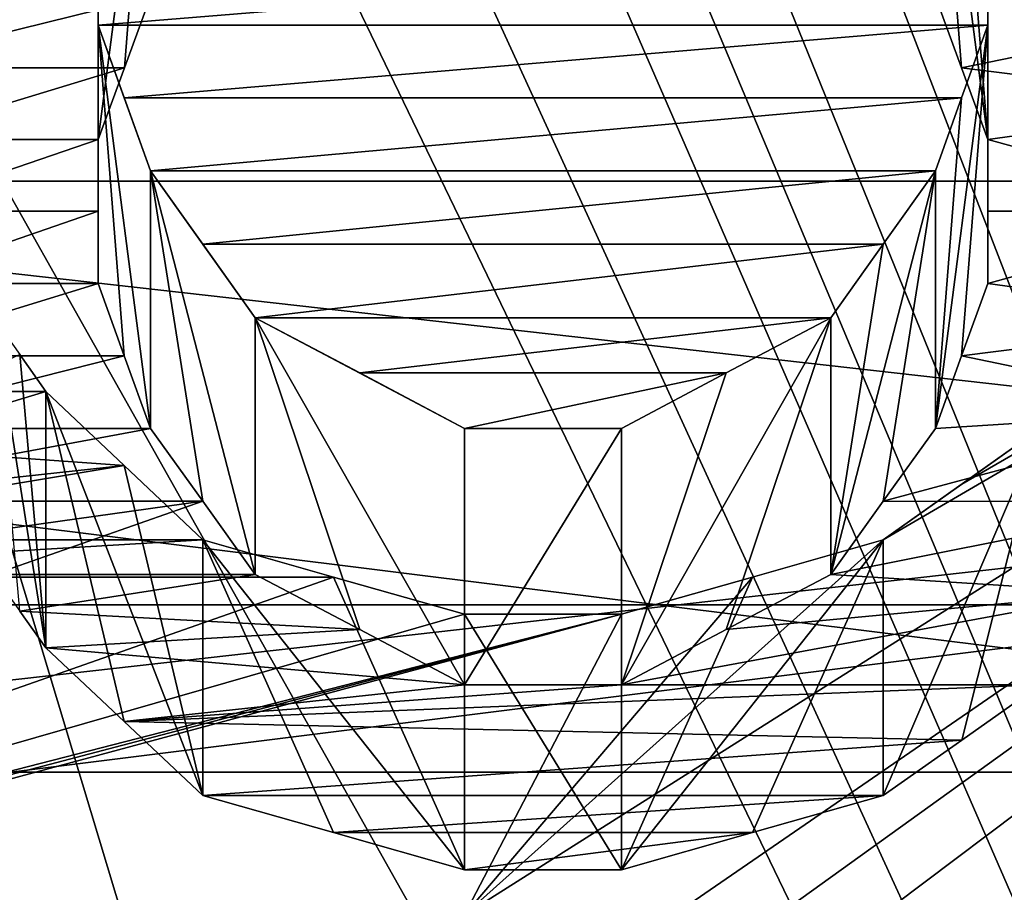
# Model space of a CAD drawing. Header units: millimetres. Extents: x -20 to 172, y -100 to 100.
# Tile 300 of 346: x 120 to 122, y 33.81 to 35.58. Entities that reach past the tile are written whole.
import ezdxf

# ---------------------------------------------------------------- set-up
doc = ezdxf.new("R2010")
doc.units = ezdxf.units.MM
doc.header["$LTSCALE"] = 37.722908
for name, color, linetype in [('1803', 7, 'CONTINUOUS'), ('1820', 7, 'CONTINUOUS'), ('2406', 7, 'CONTINUOUS'), ('2407', 7, 'CONTINUOUS'), ('3021', 7, 'CONTINUOUS'), ('3038', 7, 'CONTINUOUS'), ('3346', 7, 'CONTINUOUS'), ('3476', 7, 'CONTINUOUS'), ('3477', 7, 'CONTINUOUS'), ('3478', 7, 'CONTINUOUS'), ('3479', 7, 'CONTINUOUS'), ('3480', 7, 'CONTINUOUS'), ('3481', 7, 'CONTINUOUS'), ('3510', 7, 'CONTINUOUS'), ('3511', 7, 'CONTINUOUS'), ('3512', 7, 'CONTINUOUS'), ('3513', 7, 'CONTINUOUS'), ('3514', 7, 'CONTINUOUS'), ('3515', 7, 'CONTINUOUS'), ('3516', 7, 'CONTINUOUS'), ('3517', 7, 'CONTINUOUS'), ('3518', 7, 'CONTINUOUS'), ('3524', 7, 'CONTINUOUS'), ('3525', 7, 'CONTINUOUS'), ('3624', 7, 'CONTINUOUS'), ('3625', 7, 'CONTINUOUS'), ('3628', 7, 'CONTINUOUS'), ('3629', 7, 'CONTINUOUS'), ('3630', 7, 'CONTINUOUS'), ('3631', 7, 'CONTINUOUS'), ('43', 7, 'CONTINUOUS'), ('48', 7, 'CONTINUOUS')]:
    doc.layers.add(name, color=color, linetype=linetype)

msp = doc.modelspace()

# ---------------------------------------------------------------- linework, layer by layer
at = {"layer": '1803', "color": 250, "linetype": 'Continuous', "true_color": 0x323232}
for points in [[(153.1595, 34.3891, -24.5448), (153.1595, 41.469, -8.0861), (86.8405, 34.3891, -24.5448), (153.1595, 34.3891, -24.5448)], [(86.8405, 34.3891, -24.5448), (153.1595, 41.469, -8.0861), (86.8405, 41.469, -8.0861), (86.8405, 34.3891, -24.5448)], [(153.1595, 21.125, -36.5896), (153.1595, 34.3891, -24.5448), (86.8405, 21.125, -36.5896), (153.1595, 21.125, -36.5896)], [(86.8405, 21.125, -36.5896), (153.1595, 34.3891, -24.5448), (86.8405, 34.3891, -24.5448), (86.8405, 21.125, -36.5896)]]:
    msp.add_3dface(points, dxfattribs=at)
at = {"layer": '1820', "color": 250, "linetype": 'Continuous', "true_color": 0x323232}
for points in [[(122.0745, 36.5444, -31.5051), (126.2299, 24.125, -41.7857), (121.915, 36.4363, -31.63), (122.0745, 36.5444, -31.5051)], [(121.915, 36.4363, -31.63), (126.2299, 24.125, -41.7857), (121.7553, 36.3277, -31.7547), (121.915, 36.4363, -31.63)], [(121.7553, 36.3277, -31.7547), (126.2299, 24.125, -41.7857), (121.5427, 36.2552, -31.8374), (121.7553, 36.3277, -31.7547)], [(121.5427, 36.2552, -31.8374), (126.2299, 24.125, -41.7857), (121.3298, 36.1825, -31.92), (121.5427, 36.2552, -31.8374)], [(121.3298, 36.1825, -31.92), (126.2299, 24.125, -41.7857), (121.1703, 36.1462, -31.9612), (121.3298, 36.1825, -31.92)], [(121.1703, 36.1462, -31.9612), (126.2299, 24.125, -41.7857), (121.0106, 36.1098, -32.0023), (121.1703, 36.1462, -31.9612)], [(121.0106, 36.1098, -32.0023), (126.2299, 24.125, -41.7857), (120.7448, 36.0733, -32.0433), (121.0106, 36.1098, -32.0023)], [(120.7448, 36.0733, -32.0433), (126.2299, 24.125, -41.7857), (120.4787, 36.0369, -32.0844), (120.7448, 36.0733, -32.0433)], [(119.0957, 26.6764, -40.2049), (119.5213, 36.0369, -32.0844), (122.5, 26.1526, -40.5476), (119.0957, 26.6764, -40.2049)], [(120.4787, 36.0369, -32.0844), (126.2299, 24.125, -41.7857), (119.5213, 36.0369, -32.0844), (120.4787, 36.0369, -32.0844)], [(119.5213, 36.0369, -32.0844), (126.2299, 24.125, -41.7857), (122.5, 26.1526, -40.5476), (119.5213, 36.0369, -32.0844)]]:
    msp.add_3dface(points, dxfattribs=at)
at = {"layer": '2406', "color": 250, "linetype": 'Continuous', "true_color": 0x323232}
for points in [[(81.5, 43.165, -19.2183), (158.5, 31.6164, -35.1136), (81.5, 31.6164, -35.1136), (81.5, 43.165, -19.2183)], [(158.5, 43.165, -19.2183), (158.5, 31.6164, -35.1136), (81.5, 43.165, -19.2183), (158.5, 43.165, -19.2183)]]:
    msp.add_3dface(points, dxfattribs=at)
at = {"layer": '2407', "color": 250, "linetype": 'Continuous', "true_color": 0x323232}
for points in [[(158.5, 44.9921, -20.0318), (158.5, 32.9547, -36.5999), (81.5, 44.9921, -20.0318), (158.5, 44.9921, -20.0318)], [(81.5, 44.9921, -20.0318), (158.5, 32.9547, -36.5999), (81.5, 32.9547, -36.5999), (81.5, 44.9921, -20.0318)]]:
    msp.add_3dface(points, dxfattribs=at)
at = {"layer": '3021', "color": 250, "linetype": 'Continuous', "true_color": 0x323232}
for points in [[(153.1595, 41.469, 8.0861), (153.1595, 34.3891, 24.5448), (86.8405, 41.469, 8.0861), (153.1595, 41.469, 8.0861)], [(86.8405, 41.469, 8.0861), (153.1595, 34.3891, 24.5448), (86.8405, 34.3891, 24.5448), (86.8405, 41.469, 8.0861)], [(153.1595, 34.3891, 24.5448), (153.1595, 21.125, 36.5896), (86.8405, 34.3891, 24.5448), (153.1595, 34.3891, 24.5448)], [(86.8405, 34.3891, 24.5448), (153.1595, 21.125, 36.5896), (86.8405, 21.125, 36.5896), (86.8405, 34.3891, 24.5448)]]:
    msp.add_3dface(points, dxfattribs=at)
at = {"layer": '3038', "color": 250, "linetype": 'Continuous', "true_color": 0x323232}
for points in [[(121.3298, 33.7593, 34.4728), (126.2299, 37.1295, 30.8134), (120.9043, 33.7593, 34.4728), (121.3298, 33.7593, 34.4728)], [(120.9043, 33.7593, 34.4728), (126.2299, 37.1295, 30.8134), (121.7553, 34.5214, 33.7095), (120.9043, 33.7593, 34.4728)], [(121.4893, 33.7209, 34.5104), (126.2299, 37.1295, 30.8134), (121.3298, 33.7593, 34.4728), (121.4893, 33.7209, 34.5104)], [(121.6489, 33.6824, 34.5479), (126.2299, 37.1295, 30.8134), (121.4893, 33.7209, 34.5104), (121.6489, 33.6824, 34.5479)], [(121.8616, 29.9733, 37.8109), (126.2299, 37.1295, 30.8134), (121.6489, 30.0969, 37.7126), (121.8616, 29.9733, 37.8109)], [(121.6489, 30.0969, 37.7126), (126.2299, 37.1295, 30.8134), (122.3936, 31.7203, 36.3578), (121.6489, 30.0969, 37.7126)], [(121.8085, 33.6054, 34.6228), (126.2299, 37.1295, 30.8134), (121.6489, 33.6824, 34.5479), (121.8085, 33.6054, 34.6228)], [(121.7553, 34.5214, 33.7095), (126.2299, 37.1295, 30.8134), (121.915, 34.6348, 33.5931), (121.7553, 34.5214, 33.7095)], [(121.9681, 26.2752, 40.4682), (126.2299, 37.1295, 30.8134), (121.8085, 26.3626, 40.4113), (121.9681, 26.2752, 40.4682)], [(121.8085, 26.3626, 40.4113), (126.2299, 37.1295, 30.8134), (122.3936, 28.1724, 39.1711), (121.8085, 26.3626, 40.4113)], [(121.9681, 33.5282, 34.6976), (126.2299, 37.1295, 30.8134), (121.8085, 33.6054, 34.6228), (121.9681, 33.5282, 34.6976)], [(122.0745, 29.8493, 37.9089), (126.2299, 37.1295, 30.8134), (121.8616, 29.9733, 37.8109), (122.0745, 29.8493, 37.9089)], [(121.915, 34.6348, 33.5931), (126.2299, 37.1295, 30.8134), (122.0745, 34.7476, 33.4763), (121.915, 34.6348, 33.5931)], [(122.0745, 26.1438, 40.5532), (126.2299, 37.1295, 30.8134), (121.9681, 26.2752, 40.4682), (122.0745, 26.1438, 40.5532)], [(126.2299, 37.1295, 30.8134), (121.9681, 33.5282, 34.6976), (122.0744, 33.4123, 34.8092), (126.2299, 37.1295, 30.8134)], [(120.1596, 35.7147, 32.4426), (120.1596, 35.5672, 32.6042), (121.9681, 35.7147, 32.4426), (120.1596, 35.7147, 32.4426)], [(121.9681, 35.7147, 32.4426), (120.1596, 35.5672, 32.6042), (121.9681, 35.5672, 32.6042), (121.9681, 35.7147, 32.4426)], [(120.1596, 35.5672, 32.6042), (120.2127, 35.4195, 32.7647), (121.9681, 35.5672, 32.6042), (120.1596, 35.5672, 32.6042)], [(121.9681, 35.5672, 32.6042), (120.2127, 35.4195, 32.7647), (121.9149, 35.4195, 32.7647), (121.9681, 35.5672, 32.6042)], [(120.2127, 35.4195, 32.7647), (120.266, 35.271, 32.9245), (121.9149, 35.4195, 32.7647), (120.2127, 35.4195, 32.7647)], [(120.266, 35.271, 32.9245), (121.8617, 35.271, 32.9245), (121.9149, 35.4195, 32.7647), (120.266, 35.271, 32.9245)], [(120.3723, 35.1222, 33.0831), (121.8617, 35.271, 32.9245), (120.266, 35.271, 32.9245), (120.3723, 35.1222, 33.0831)], [(121.7554, 35.1222, 33.0831), (121.8617, 35.271, 32.9245), (120.3723, 35.1222, 33.0831), (121.7554, 35.1222, 33.0831)], [(120.4787, 34.9727, 33.2411), (121.7554, 35.1222, 33.0831), (120.3723, 35.1222, 33.0831), (120.4787, 34.9727, 33.2411)], [(121.6489, 34.9727, 33.2411), (121.7554, 35.1222, 33.0831), (120.4787, 34.9727, 33.2411), (121.6489, 34.9727, 33.2411)], [(120.6914, 34.8604, 33.3589), (121.6489, 34.9727, 33.2411), (120.4787, 34.9727, 33.2411), (120.6914, 34.8604, 33.3589)], [(121.4363, 34.8604, 33.3589), (121.6489, 34.9727, 33.2411), (120.6914, 34.8604, 33.3589), (121.4363, 34.8604, 33.3589)], [(119.8404, 34.8228, 33.3982), (120.0532, 34.8228, 33.3982), (120, 34.8978, 33.3197), (119.8404, 34.8228, 33.3982)], [(120.9043, 34.7476, 33.4763), (121.4363, 34.8604, 33.3589), (120.6914, 34.8604, 33.3589), (120.9043, 34.7476, 33.4763)], [(121.2234, 34.7476, 33.4763), (121.4363, 34.8604, 33.3589), (120.9043, 34.7476, 33.4763), (121.2234, 34.7476, 33.4763)], [(120.2126, 34.6725, 33.5541), (120.0532, 34.8228, 33.3982), (119.681, 34.7101, 33.5152), (120.2126, 34.6725, 33.5541)], [(119.681, 34.7101, 33.5152), (120.0532, 34.8228, 33.3982), (119.8404, 34.8228, 33.3982), (119.681, 34.7101, 33.5152)], [(119.5213, 34.597, 33.632), (120.2126, 34.6725, 33.5541), (119.681, 34.7101, 33.5152), (119.5213, 34.597, 33.632)], [(120.3723, 34.5214, 33.7095), (120.2126, 34.6725, 33.5541), (119.3086, 34.5215, 33.7095), (120.3723, 34.5214, 33.7095)], [(119.3086, 34.5215, 33.7095), (120.2126, 34.6725, 33.5541), (119.5213, 34.597, 33.632), (119.3086, 34.5215, 33.7095)], [(119.0957, 34.4458, 33.7868), (120.3723, 34.5214, 33.7095), (119.3086, 34.5215, 33.7095), (119.0957, 34.4458, 33.7868)], [(120.6382, 34.4458, 33.7868), (120.3723, 34.5214, 33.7095), (119.0957, 34.4458, 33.7868), (120.6382, 34.4458, 33.7868)], [(121.4895, 34.4458, 33.7868), (120.9043, 33.7593, 34.4728), (121.7553, 34.5214, 33.7095), (121.4895, 34.4458, 33.7868)], [(120.6382, 34.4458, 33.7868), (118.2447, 33.6054, 34.6229), (120.9043, 34.37, 33.8639), (120.6382, 34.4458, 33.7868)], [(118.2447, 33.6054, 34.6229), (120.6382, 34.4458, 33.7868), (119.0957, 34.4458, 33.7868), (118.2447, 33.6054, 34.6229)], [(121.2234, 34.37, 33.8639), (120.9043, 33.7593, 34.4728), (121.4895, 34.4458, 33.7868), (121.2234, 34.37, 33.8639)], [(118.2447, 33.6054, 34.6229), (118.4575, 33.6439, 34.5854), (121.2234, 34.37, 33.8639), (118.2447, 33.6054, 34.6229)], [(120.9043, 34.37, 33.8639), (118.2447, 33.6054, 34.6229), (121.2234, 34.37, 33.8639), (120.9043, 34.37, 33.8639)], [(118.6702, 33.6824, 34.5479), (121.2234, 34.37, 33.8639), (118.4575, 33.6439, 34.5854), (118.6702, 33.6824, 34.5479)], [(118.6702, 33.6824, 34.5479), (120.9043, 33.7593, 34.4728), (121.2234, 34.37, 33.8639), (118.6702, 33.6824, 34.5479)]]:
    msp.add_3dface(points, dxfattribs=at)
at = {"layer": '3346', "color": 250, "linetype": 'Continuous', "true_color": 0x323232}
for points in [[(120.266, 35.6255, 31.0385), (119.6277, 35.6255, 31.0385), (119.6808, 35.4807, 31.2039), (120.266, 35.6255, 31.0385)], [(120.2128, 35.4807, 31.2039), (120.266, 35.6255, 31.0385), (119.6808, 35.4807, 31.2039), (120.2128, 35.4807, 31.2039)], [(122.4468, 35.5895, 31.0798), (121.8617, 35.6255, 31.0385), (121.9148, 35.4807, 31.2039), (122.4468, 35.5895, 31.0798)], [(122.5, 35.4078, 31.2865), (122.4468, 35.5895, 31.0798), (121.9148, 35.4807, 31.2039), (122.5, 35.4078, 31.2865)], [(120.2128, 35.4807, 31.2039), (119.6808, 35.4807, 31.2039), (119.734, 35.335, 31.3687), (120.2128, 35.4807, 31.2039)], [(120.1596, 35.335, 31.3687), (120.2128, 35.4807, 31.2039), (119.734, 35.335, 31.3687), (120.1596, 35.335, 31.3687)], [(122.5, 35.4078, 31.2865), (121.9148, 35.4807, 31.2039), (121.9681, 35.335, 31.3687), (122.5, 35.4078, 31.2865)], [(122.5, 35.1893, 31.5322), (122.5, 35.4078, 31.2865), (121.9681, 35.335, 31.3687), (122.5, 35.1893, 31.5322)], [(120.1596, 35.1891, 31.5323), (120.1596, 35.335, 31.3687), (119.734, 35.1891, 31.5323), (120.1596, 35.1891, 31.5323)], [(120.1596, 35.335, 31.3687), (119.734, 35.335, 31.3687), (119.734, 35.1891, 31.5323), (120.1596, 35.335, 31.3687)], [(122.5, 35.1893, 31.5322), (121.9681, 35.335, 31.3687), (121.9681, 35.1891, 31.5323), (122.5, 35.1893, 31.5322)], [(120.1596, 35.0424, 31.6953), (120.1596, 35.1891, 31.5323), (119.734, 35.0424, 31.6953), (120.1596, 35.0424, 31.6953)], [(120.1596, 35.1891, 31.5323), (119.734, 35.1891, 31.5323), (119.734, 35.0424, 31.6953), (120.1596, 35.1891, 31.5323)], [(122.5, 34.9689, 31.7763), (122.5, 35.1893, 31.5322), (121.9681, 35.0424, 31.6953), (122.5, 34.9689, 31.7763)], [(121.9681, 35.0424, 31.6953), (122.5, 35.1893, 31.5322), (121.9681, 35.1891, 31.5323), (121.9681, 35.0424, 31.6953)], [(120.2127, 34.8954, 31.857), (120.1596, 35.0424, 31.6953), (119.6809, 34.8954, 31.857), (120.2127, 34.8954, 31.857)], [(120.1596, 35.0424, 31.6953), (119.734, 35.0424, 31.6953), (119.6809, 34.8954, 31.857), (120.1596, 35.0424, 31.6953)], [(122.5, 34.9689, 31.7763), (121.9681, 35.0424, 31.6953), (121.9149, 34.8954, 31.857), (122.5, 34.9689, 31.7763)], [(122.4469, 34.7848, 31.9778), (122.5, 34.9689, 31.7763), (121.9149, 34.8954, 31.857), (122.4469, 34.7848, 31.9778)], [(120.266, 34.7477, 32.0181), (120.2127, 34.8954, 31.857), (119.6277, 34.7477, 32.0181), (120.266, 34.7477, 32.0181)], [(120.2127, 34.8954, 31.857), (119.6809, 34.8954, 31.857), (119.6277, 34.7477, 32.0181), (120.2127, 34.8954, 31.857)], [(122.4469, 34.7848, 31.9778), (121.9149, 34.8954, 31.857), (121.8617, 34.7477, 32.0181), (122.4469, 34.7848, 31.9778)], [(122.3936, 34.5995, 32.1782), (122.4469, 34.7848, 31.9778), (121.7554, 34.5997, 32.178), (122.3936, 34.5995, 32.1782)], [(122.4469, 34.7848, 31.9778), (121.8617, 34.7477, 32.0181), (121.7554, 34.5997, 32.178), (122.4469, 34.7848, 31.9778)], [(120.3722, 34.5997, 32.178), (120.266, 34.7477, 32.0181), (119.4682, 34.5997, 32.178), (120.3722, 34.5997, 32.178)], [(120.266, 34.7477, 32.0181), (119.6277, 34.7477, 32.0181), (119.4682, 34.5997, 32.178), (120.266, 34.7477, 32.0181)], [(119.9468, 34.4509, 32.3373), (120.3722, 34.5997, 32.178), (119.3085, 34.4509, 32.3373), (119.9468, 34.4509, 32.3373)], [(120.3722, 34.5997, 32.178), (119.4682, 34.5997, 32.178), (119.3085, 34.4509, 32.3373), (120.3722, 34.5997, 32.178)], [(119.9468, 34.4509, 32.3373), (120.4787, 34.4509, 32.3373), (120.3722, 34.5997, 32.178), (119.9468, 34.4509, 32.3373)], [(122.3936, 34.5995, 32.1782), (121.7554, 34.5997, 32.178), (121.6489, 34.4509, 32.3373), (122.3936, 34.5995, 32.1782)], [(122.2342, 34.4138, 32.3767), (122.3936, 34.5995, 32.1782), (121.6489, 34.4509, 32.3373), (122.2342, 34.4138, 32.3767)], [(119.9468, 34.4509, 32.3373), (120, 34.3763, 32.4165), (120.4787, 34.4509, 32.3373), (119.9468, 34.4509, 32.3373)], [(120, 34.3763, 32.4165), (120.6913, 34.3391, 32.456), (120.4787, 34.4509, 32.3373), (120, 34.3763, 32.4165)], [(122.2342, 34.4138, 32.3767), (121.6489, 34.4509, 32.3373), (121.4363, 34.3391, 32.456), (122.2342, 34.4138, 32.3767)], [(122.0745, 34.2268, 32.5743), (122.2342, 34.4138, 32.3767), (121.2234, 34.2268, 32.5743), (122.0745, 34.2268, 32.5743)], [(122.2342, 34.4138, 32.3767), (121.4363, 34.3391, 32.456), (121.2234, 34.2268, 32.5743), (122.2342, 34.4138, 32.3767)], [(120, 34.3763, 32.4165), (120.0532, 34.3016, 32.4955), (120.6913, 34.3391, 32.456), (120, 34.3763, 32.4165)], [(120.0532, 34.3016, 32.4955), (120.9043, 34.2268, 32.5743), (120.6913, 34.3391, 32.456), (120.0532, 34.3016, 32.4955)], [(120.0532, 34.3016, 32.4955), (120.2126, 34.1521, 32.6527), (120.9043, 34.2268, 32.5743), (120.0532, 34.3016, 32.4955)], [(120.2126, 34.1521, 32.6527), (121.915, 34.1145, 32.692), (122.0745, 34.2268, 32.5743), (120.2126, 34.1521, 32.6527)], [(120.2126, 34.1521, 32.6527), (122.0745, 34.2268, 32.5743), (121.2234, 34.2268, 32.5743), (120.2126, 34.1521, 32.6527)], [(120.2126, 34.1521, 32.6527), (121.2234, 34.2268, 32.5743), (120.9043, 34.2268, 32.5743), (120.2126, 34.1521, 32.6527)], [(120.2126, 34.1521, 32.6527), (120.3723, 34.0017, 32.8093), (121.915, 34.1145, 32.692), (120.2126, 34.1521, 32.6527)], [(120.3723, 34.0017, 32.8093), (121.7553, 34.0017, 32.8093), (121.915, 34.1145, 32.692), (120.3723, 34.0017, 32.8093)], [(120.3723, 34.0017, 32.8093), (120.6382, 33.9264, 32.8871), (121.7553, 34.0017, 32.8093), (120.3723, 34.0017, 32.8093)], [(120.6382, 33.9264, 32.8871), (121.4895, 33.9264, 32.8871), (121.7553, 34.0017, 32.8093), (120.6382, 33.9264, 32.8871)], [(120.6382, 33.9264, 32.8871), (120.9043, 33.8509, 32.9648), (121.4895, 33.9264, 32.8871), (120.6382, 33.9264, 32.8871)], [(120.9043, 33.8509, 32.9648), (121.2234, 33.8509, 32.9648), (121.4895, 33.9264, 32.8871), (120.9043, 33.8509, 32.9648)]]:
    msp.add_3dface(points, dxfattribs=at)
at = {"layer": '3476', "color": 250, "linetype": 'Continuous', "true_color": 0x323232}
for points in [[(119.9468, 34.9727, 33.2411), (120, 34.8978, 33.3197), (120.0532, 34.3016, 32.4955), (119.9468, 34.9727, 33.2411)], [(120, 34.3763, 32.4165), (119.9468, 34.9727, 33.2411), (120.0532, 34.3016, 32.4955), (120, 34.3763, 32.4165)], [(120, 34.8978, 33.3197), (120.0532, 34.8228, 33.3982), (120.0532, 34.3016, 32.4955), (120, 34.8978, 33.3197)]]:
    msp.add_3dface(points, dxfattribs=at)
at = {"layer": '3477', "color": 250, "linetype": 'Continuous', "true_color": 0x323232}
for points in [[(120.0532, 34.8228, 33.3982), (120.2126, 34.6725, 33.5541), (120.3723, 34.0017, 32.8093), (120.0532, 34.8228, 33.3982)], [(120.0532, 34.3016, 32.4955), (120.0532, 34.8228, 33.3982), (120.2126, 34.1521, 32.6527), (120.0532, 34.3016, 32.4955)], [(120.2126, 34.1521, 32.6527), (120.0532, 34.8228, 33.3982), (120.3723, 34.0017, 32.8093), (120.2126, 34.1521, 32.6527)], [(120.2126, 34.6725, 33.5541), (120.3723, 34.5214, 33.7095), (120.3723, 34.0017, 32.8093), (120.2126, 34.6725, 33.5541)]]:
    msp.add_3dface(points, dxfattribs=at)
at = {"layer": '3478', "color": 250, "linetype": 'Continuous', "true_color": 0x323232}
for points in [[(120.3723, 34.5214, 33.7095), (120.6382, 34.4458, 33.7868), (120.9043, 33.8509, 32.9648), (120.3723, 34.5214, 33.7095)], [(120.3723, 34.0017, 32.8093), (120.3723, 34.5214, 33.7095), (120.6382, 33.9264, 32.8871), (120.3723, 34.0017, 32.8093)], [(120.6382, 33.9264, 32.8871), (120.3723, 34.5214, 33.7095), (120.9043, 33.8509, 32.9648), (120.6382, 33.9264, 32.8871)], [(120.6382, 34.4458, 33.7868), (120.9043, 34.37, 33.8639), (120.9043, 33.8509, 32.9648), (120.6382, 34.4458, 33.7868)]]:
    msp.add_3dface(points, dxfattribs=at)
at = {"layer": '3479', "color": 250, "linetype": 'Continuous', "true_color": 0x323232}
for points in [[(120.9043, 34.37, 33.8639), (121.2234, 34.37, 33.8639), (121.2234, 33.8509, 32.9648), (120.9043, 34.37, 33.8639)], [(120.9043, 33.8509, 32.9648), (120.9043, 34.37, 33.8639), (121.2234, 33.8509, 32.9648), (120.9043, 33.8509, 32.9648)]]:
    msp.add_3dface(points, dxfattribs=at)
at = {"layer": '3480', "color": 250, "linetype": 'Continuous', "true_color": 0x323232}
for points in [[(121.7553, 34.5214, 33.7095), (121.2234, 33.8509, 32.9648), (121.4895, 34.4458, 33.7868), (121.7553, 34.5214, 33.7095)], [(121.2234, 33.8509, 32.9648), (121.7553, 34.5214, 33.7095), (121.4895, 33.9264, 32.8871), (121.2234, 33.8509, 32.9648)], [(121.4895, 33.9264, 32.8871), (121.7553, 34.5214, 33.7095), (121.7553, 34.0017, 32.8093), (121.4895, 33.9264, 32.8871)], [(121.2234, 34.37, 33.8639), (121.4895, 34.4458, 33.7868), (121.2234, 33.8509, 32.9648), (121.2234, 34.37, 33.8639)]]:
    msp.add_3dface(points, dxfattribs=at)
at = {"layer": '3481', "color": 250, "linetype": 'Continuous', "true_color": 0x323232}
for points in [[(121.7553, 34.5214, 33.7095), (121.915, 34.6348, 33.5931), (122.0745, 34.7476, 33.4763), (121.7553, 34.5214, 33.7095)], [(121.7553, 34.5214, 33.7095), (122.0745, 34.7476, 33.4763), (121.7553, 34.0017, 32.8093), (121.7553, 34.5214, 33.7095)], [(121.7553, 34.0017, 32.8093), (122.0745, 34.7476, 33.4763), (121.915, 34.1145, 32.692), (121.7553, 34.0017, 32.8093)], [(121.915, 34.1145, 32.692), (122.0745, 34.7476, 33.4763), (122.0745, 34.2268, 32.5743), (121.915, 34.1145, 32.692)]]:
    msp.add_3dface(points, dxfattribs=at)
at = {"layer": '3510', "color": 250, "linetype": 'Continuous', "true_color": 0x323232}
for points in [[(121.9681, 35.5672, 32.6042), (121.9149, 35.4195, 32.7647), (121.8617, 34.7477, 32.0181), (121.9681, 35.5672, 32.6042)], [(121.9149, 34.8954, 31.857), (121.9681, 35.5672, 32.6042), (121.8617, 34.7477, 32.0181), (121.9149, 34.8954, 31.857)], [(121.9681, 35.0424, 31.6953), (121.9681, 35.5672, 32.6042), (121.9149, 34.8954, 31.857), (121.9681, 35.0424, 31.6953)], [(121.9149, 35.4195, 32.7647), (121.8617, 35.271, 32.9245), (121.8617, 34.7477, 32.0181), (121.9149, 35.4195, 32.7647)]]:
    msp.add_3dface(points, dxfattribs=at)
at = {"layer": '3511', "color": 250, "linetype": 'Continuous', "true_color": 0x323232}
for points in [[(121.8617, 35.271, 32.9245), (121.7554, 35.1222, 33.0831), (121.6489, 34.4509, 32.3373), (121.8617, 35.271, 32.9245)], [(121.7554, 34.5997, 32.178), (121.8617, 35.271, 32.9245), (121.6489, 34.4509, 32.3373), (121.7554, 34.5997, 32.178)], [(121.8617, 34.7477, 32.0181), (121.8617, 35.271, 32.9245), (121.7554, 34.5997, 32.178), (121.8617, 34.7477, 32.0181)], [(121.7554, 35.1222, 33.0831), (121.6489, 34.9727, 33.2411), (121.6489, 34.4509, 32.3373), (121.7554, 35.1222, 33.0831)]]:
    msp.add_3dface(points, dxfattribs=at)
at = {"layer": '3512', "color": 250, "linetype": 'Continuous', "true_color": 0x323232}
for points in [[(121.6489, 34.9727, 33.2411), (121.4363, 34.8604, 33.3589), (121.2234, 34.2268, 32.5743), (121.6489, 34.9727, 33.2411)], [(121.4363, 34.3391, 32.456), (121.6489, 34.9727, 33.2411), (121.2234, 34.2268, 32.5743), (121.4363, 34.3391, 32.456)], [(121.6489, 34.4509, 32.3373), (121.6489, 34.9727, 33.2411), (121.4363, 34.3391, 32.456), (121.6489, 34.4509, 32.3373)], [(121.4363, 34.8604, 33.3589), (121.2234, 34.7476, 33.4763), (121.2234, 34.2268, 32.5743), (121.4363, 34.8604, 33.3589)]]:
    msp.add_3dface(points, dxfattribs=at)
at = {"layer": '3513', "color": 250, "linetype": 'Continuous', "true_color": 0x323232}
for points in [[(121.2234, 34.7476, 33.4763), (120.9043, 34.7476, 33.4763), (120.9043, 34.2268, 32.5743), (121.2234, 34.7476, 33.4763)], [(121.2234, 34.2268, 32.5743), (121.2234, 34.7476, 33.4763), (120.9043, 34.2268, 32.5743), (121.2234, 34.2268, 32.5743)]]:
    msp.add_3dface(points, dxfattribs=at)
at = {"layer": '3514', "color": 250, "linetype": 'Continuous', "true_color": 0x323232}
for points in [[(120.9043, 34.7476, 33.4763), (120.6914, 34.8604, 33.3589), (120.4787, 34.9727, 33.2411), (120.9043, 34.7476, 33.4763)], [(120.9043, 34.7476, 33.4763), (120.4787, 34.9727, 33.2411), (120.9043, 34.2268, 32.5743), (120.9043, 34.7476, 33.4763)], [(120.9043, 34.2268, 32.5743), (120.4787, 34.9727, 33.2411), (120.6913, 34.3391, 32.456), (120.9043, 34.2268, 32.5743)], [(120.6913, 34.3391, 32.456), (120.4787, 34.9727, 33.2411), (120.4787, 34.4509, 32.3373), (120.6913, 34.3391, 32.456)]]:
    msp.add_3dface(points, dxfattribs=at)
at = {"layer": '3515', "color": 250, "linetype": 'Continuous', "true_color": 0x323232}
for points in [[(120.4787, 34.9727, 33.2411), (120.3723, 35.1222, 33.0831), (120.266, 35.271, 32.9245), (120.4787, 34.9727, 33.2411)], [(120.4787, 34.9727, 33.2411), (120.266, 35.271, 32.9245), (120.4787, 34.4509, 32.3373), (120.4787, 34.9727, 33.2411)], [(120.4787, 34.4509, 32.3373), (120.266, 35.271, 32.9245), (120.3722, 34.5997, 32.178), (120.4787, 34.4509, 32.3373)], [(120.3722, 34.5997, 32.178), (120.266, 35.271, 32.9245), (120.266, 34.7477, 32.0181), (120.3722, 34.5997, 32.178)]]:
    msp.add_3dface(points, dxfattribs=at)
at = {"layer": '3516', "color": 250, "linetype": 'Continuous', "true_color": 0x323232}
for points in [[(120.266, 35.271, 32.9245), (120.2127, 35.4195, 32.7647), (120.1596, 35.5672, 32.6042), (120.266, 35.271, 32.9245)], [(120.266, 35.271, 32.9245), (120.1596, 35.5672, 32.6042), (120.266, 34.7477, 32.0181), (120.266, 35.271, 32.9245)], [(120.266, 34.7477, 32.0181), (120.1596, 35.5672, 32.6042), (120.2127, 34.8954, 31.857), (120.266, 34.7477, 32.0181)], [(120.2127, 34.8954, 31.857), (120.1596, 35.5672, 32.6042), (120.1596, 35.0424, 31.6953), (120.2127, 34.8954, 31.857)]]:
    msp.add_3dface(points, dxfattribs=at)
at = {"layer": '3517', "color": 250, "linetype": 'Continuous', "true_color": 0x323232}
for points in [[(120.1596, 35.5672, 32.6042), (120.1596, 35.7147, 32.4426), (120.1596, 35.8614, 32.2804), (120.1596, 35.5672, 32.6042)], [(120.1596, 35.5672, 32.6042), (120.1596, 35.8614, 32.2804), (120.1596, 35.0424, 31.6953), (120.1596, 35.5672, 32.6042)], [(120.1596, 35.0424, 31.6953), (120.1596, 35.8614, 32.2804), (120.1596, 35.1891, 31.5323), (120.1596, 35.0424, 31.6953)], [(120.1596, 35.1891, 31.5323), (120.1596, 35.8614, 32.2804), (120.1596, 35.335, 31.3687), (120.1596, 35.1891, 31.5323)]]:
    msp.add_3dface(points, dxfattribs=at)
at = {"layer": '3518', "color": 250, "linetype": 'Continuous', "true_color": 0x323232}
for points in [[(120.1596, 35.8614, 32.2804), (120.266, 36.1534, 31.9529), (120.1596, 35.335, 31.3687), (120.1596, 35.8614, 32.2804)], [(120.1596, 35.335, 31.3687), (120.266, 36.1534, 31.9529), (120.2128, 35.4807, 31.2039), (120.1596, 35.335, 31.3687)], [(120.2128, 35.4807, 31.2039), (120.266, 36.1534, 31.9529), (120.266, 35.6255, 31.0385), (120.2128, 35.4807, 31.2039)]]:
    msp.add_3dface(points, dxfattribs=at)
at = {"layer": '3524', "color": 250, "linetype": 'Continuous', "true_color": 0x323232}
for points in [[(121.8617, 36.1534, 31.9529), (121.9149, 36.0078, 32.117), (121.9681, 35.335, 31.3687), (121.8617, 36.1534, 31.9529)], [(121.8617, 35.6255, 31.0385), (121.8617, 36.1534, 31.9529), (121.9148, 35.4807, 31.2039), (121.8617, 35.6255, 31.0385)], [(121.9148, 35.4807, 31.2039), (121.8617, 36.1534, 31.9529), (121.9681, 35.335, 31.3687), (121.9148, 35.4807, 31.2039)], [(121.9149, 36.0078, 32.117), (121.9681, 35.8614, 32.2804), (121.9681, 35.335, 31.3687), (121.9149, 36.0078, 32.117)]]:
    msp.add_3dface(points, dxfattribs=at)
at = {"layer": '3525', "color": 250, "linetype": 'Continuous', "true_color": 0x323232}
for points in [[(121.9681, 35.8614, 32.2804), (121.9681, 35.7147, 32.4426), (121.9681, 35.0424, 31.6953), (121.9681, 35.8614, 32.2804)], [(121.9681, 35.8614, 32.2804), (121.9681, 35.0424, 31.6953), (121.9681, 35.1891, 31.5323), (121.9681, 35.8614, 32.2804)], [(121.9681, 35.335, 31.3687), (121.9681, 35.8614, 32.2804), (121.9681, 35.1891, 31.5323), (121.9681, 35.335, 31.3687)], [(121.9681, 35.7147, 32.4426), (121.9681, 35.5672, 32.6042), (121.9681, 35.0424, 31.6953), (121.9681, 35.7147, 32.4426)]]:
    msp.add_3dface(points, dxfattribs=at)
at = {"layer": '3624', "color": 250, "linetype": 'Continuous', "true_color": 0x323232}
for points in [[(81.5, 31.6164, 35.1136), (158.5, 43.165, 19.2183), (81.5, 43.165, 19.2183), (81.5, 31.6164, 35.1136)], [(158.5, 31.6164, 35.1136), (158.5, 43.165, 19.2183), (81.5, 31.6164, 35.1136), (158.5, 31.6164, 35.1136)]]:
    msp.add_3dface(points, dxfattribs=at)
at = {"layer": '3625', "color": 250, "linetype": 'Continuous', "true_color": 0x323232}
for points in [[(158.5, 32.9547, 36.5999), (158.5, 44.9921, 20.0318), (81.5, 32.9547, 36.5999), (158.5, 32.9547, 36.5999)], [(81.5, 32.9547, 36.5999), (158.5, 44.9921, 20.0318), (81.5, 44.9921, 20.0318), (81.5, 32.9547, 36.5999)]]:
    msp.add_3dface(points, dxfattribs=at)
at = {"layer": '3628', "color": 150, "linetype": 'Continuous', "true_color": 0x378cff}
for points in [[(72, 28.0584, -35.181), (72, 40.5443, -19.523), (172, 28.0584, -35.181), (72, 28.0584, -35.181)], [(72, 40.5443, -19.523), (172, 40.5443, -19.523), (172, 28.0584, -35.181), (72, 40.5443, -19.523)]]:
    msp.add_3dface(points, dxfattribs=at)
at = {"layer": '3629', "color": 150, "linetype": 'Continuous', "true_color": 0x378cff}
for points in [[(72, 40.5443, 19.523), (72, 28.0584, 35.181), (172, 40.5443, 19.523), (72, 40.5443, 19.523)], [(72, 28.0584, 35.181), (172, 28.0584, 35.181), (172, 40.5443, 19.523), (72, 28.0584, 35.181)]]:
    msp.add_3dface(points, dxfattribs=at)
at = {"layer": '3630', "color": 150, "linetype": 'Continuous', "true_color": 0x378cff}
for points in [[(72, 24.7574, 31.0421), (72, 35.7744, 17.2262), (172, 24.7574, 31.0421), (72, 24.7574, 31.0421)], [(72, 35.7744, 17.2262), (172, 35.7744, 17.2262), (172, 24.7574, 31.0421), (72, 35.7744, 17.2262)]]:
    msp.add_3dface(points, dxfattribs=at)
at = {"layer": '3631', "color": 150, "linetype": 'Continuous', "true_color": 0x378cff}
for points in [[(72, 35.7744, -17.2262), (72, 24.7574, -31.0421), (172, 35.7744, -17.2262), (72, 35.7744, -17.2262)], [(72, 24.7574, -31.0421), (172, 24.7574, -31.0421), (172, 35.7744, -17.2262), (72, 24.7574, -31.0421)]]:
    msp.add_3dface(points, dxfattribs=at)
at = {"layer": '43', "color": 250, "linetype": 'Continuous', "true_color": 0x323232}
for points in [[(118.3207, 35.25), (118.3207, 34.0489, 9.1234), (128.9793, 35.25), (118.3207, 35.25)], [(128.9793, 35.25), (118.3207, 34.0489, 9.1234), (128.9793, 34.0489, 9.1234), (128.9793, 35.25)], [(118.3207, 34.0489, 9.1234), (118.3207, 30.5274, 17.625), (128.9793, 34.0489, 9.1234), (118.3207, 34.0489, 9.1234)], [(128.9793, 34.0489, 9.1234), (118.3207, 30.5274, 17.625), (128.9793, 30.5274, 17.625), (128.9793, 34.0489, 9.1234)]]:
    msp.add_3dface(points, dxfattribs=at)
at = {"layer": '48', "color": 250, "linetype": 'Continuous', "true_color": 0x323232}
for points in [[(118.3207, 35.25), (128.9793, 35.25), (128.9793, 34.0489, -9.1234), (118.3207, 35.25)], [(118.3207, 34.0489, -9.1234), (118.3207, 35.25), (128.9793, 34.0489, -9.1234), (118.3207, 34.0489, -9.1234)], [(118.3207, 30.5274, -17.625), (118.3207, 34.0489, -9.1234), (128.9793, 30.5274, -17.625), (118.3207, 30.5274, -17.625)], [(128.9793, 30.5274, -17.625), (118.3207, 34.0489, -9.1234), (128.9793, 34.0489, -9.1234), (128.9793, 30.5274, -17.625)]]:
    msp.add_3dface(points, dxfattribs=at)

doc.saveas('drawing.dxf')
